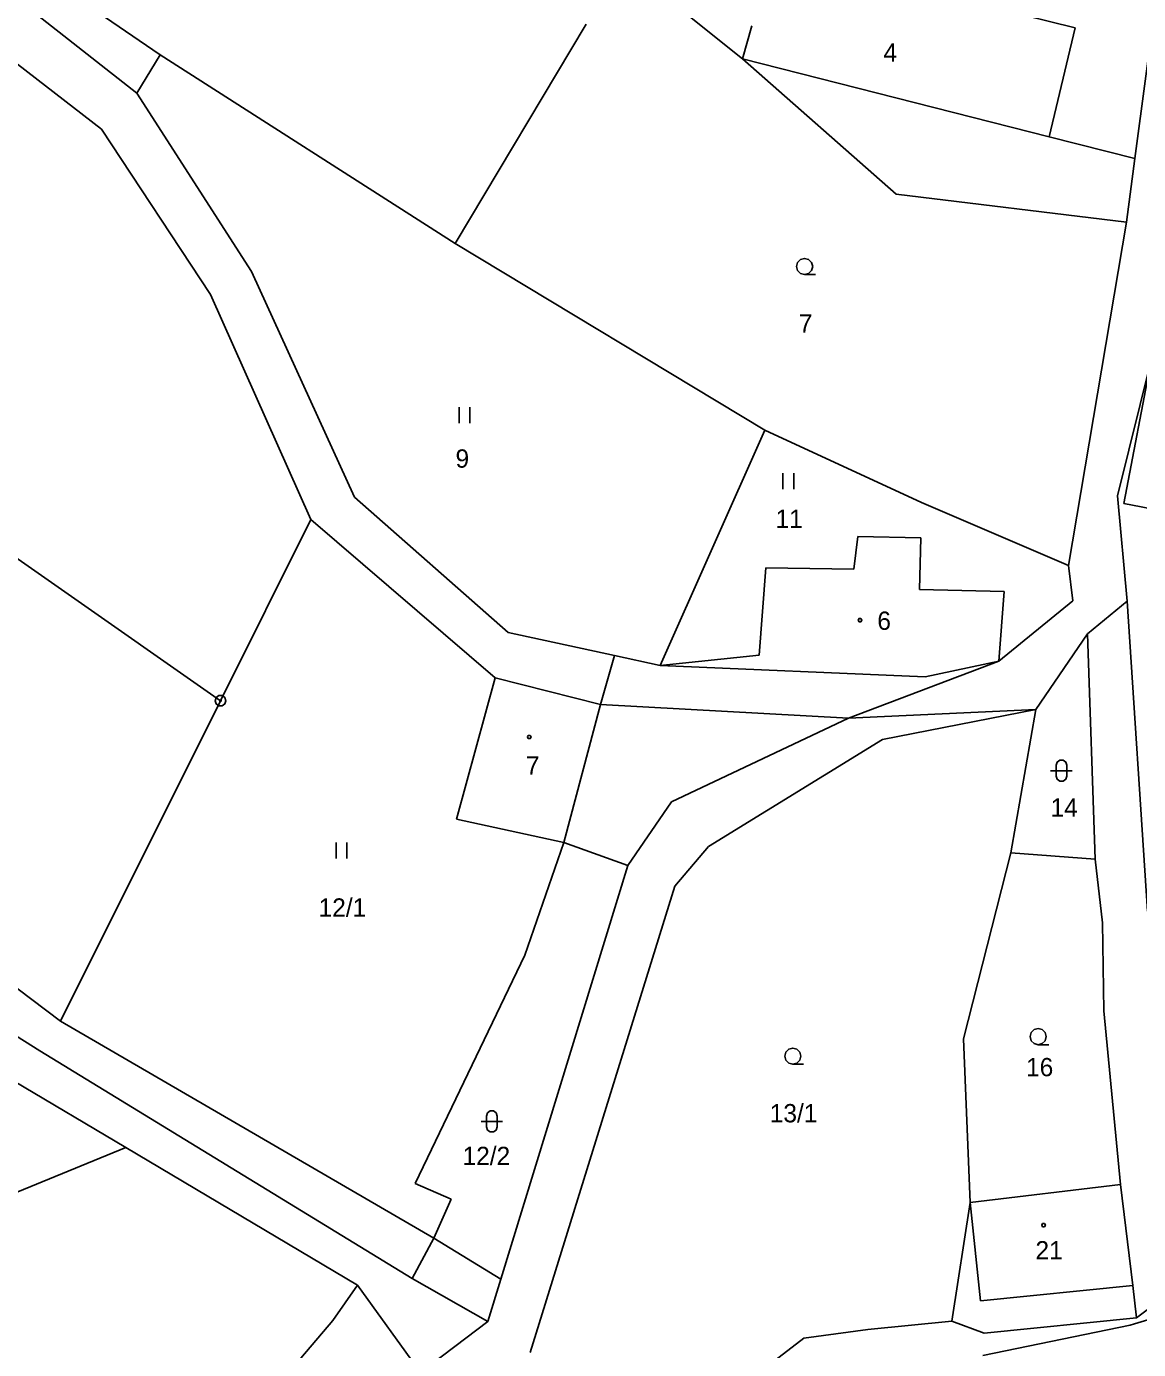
# Model space of a CAD drawing. Extents: x -694465 to -690527, y -983694 to -978978.
# Drawn here: x -691877.7 to -691774.5, y -980910 to -980787.1 of the extents above; entities that cross this region are included whole.
import ezdxf

# ---------------------------------------------------------------- set-up
doc = ezdxf.new("R2010")
doc.units = 0
for name, color, linetype in [('Vrstva 1', 7, 'Continuous'), ('Vrstva 18', 7, 'Continuous'), ('Vrstva 19', 7, 'Continuous'), ('Vrstva 24', 7, 'Continuous'), ('Vrstva 25', 7, 'Continuous')]:
    doc.layers.add(name, color=color, linetype=linetype)

msp = doc.modelspace()

# ---------------------------------------------------------------- linework, layer by layer
at = {"layer": 'Vrstva 1'}
msp.add_line((-691801.41, -980851.34), (-691784.02, -980850.54), dxfattribs=at)
for points in [[(-691865.33, -980789.75), (-691916.68, -980754.66)], [(-691916.68, -980754.66), (-691867.5, -980793.3)], [(-691900.38, -980773.73), (-691870.78, -980796.66)], [(-691822.35, -980781.23), (-691811.27, -980790.13)], [(-691780.38, -980787.24), (-691808.48, -980780.27)], [(-691772.78, -980784.06), (-691774.81, -980799.37)], [(-691825.76, -980786.91), (-691837.93, -980807.27)], [(-691811.27, -980790.13), (-691810.4, -980787.05)], [(-691782.78, -980797.35), (-691780.38, -980787.24)], [(-691867.5, -980793.3), (-691865.33, -980789.75)], [(-691837.93, -980807.27), (-691865.33, -980789.75)], [(-691811.27, -980790.13), (-691796.99, -980802.7)], [(-691782.78, -980797.35), (-691811.27, -980790.13)], [(-691856.85, -980809.86), (-691867.5, -980793.3)], [(-691870.78, -980796.66), (-691860.66, -980812.01)], [(-691774.81, -980799.37), (-691782.78, -980797.35)], [(-691774.81, -980799.37), (-691775.6, -980805.28)], [(-691796.99, -980802.7), (-691775.6, -980805.28)], [(-691775.6, -980805.28), (-691780.99, -980837.17)], [(-691809.19, -980824.59), (-691837.93, -980807.27)], [(-691920.05, -980807.52), (-691859.73, -980849.73)], [(-691847.28, -980830.83), (-691856.85, -980809.86)], [(-691860.66, -980812.01), (-691851.33, -980832.89)], [(-691776.43, -980830.71), (-691773.28, -980817.97)], [(-691773.28, -980817.97), (-691775.86, -980831.41)], [(-691809.19, -980824.59), (-691818.91, -980846.45)], [(-691794.62, -980831.33), (-691809.19, -980824.59)], [(-691833.01, -980843.4), (-691847.28, -980830.83)], [(-691780.99, -980837.17), (-691794.62, -980831.33)], [(-691775.54, -980840.49), (-691776.43, -980830.71)], [(-691775.86, -980831.41), (-691768.29, -980832.87)], [(-691851.33, -980832.89), (-691859.73, -980849.73)], [(-691851.33, -980832.89), (-691834.22, -980847.61)], [(-691800.54, -980834.47), (-691800.93, -980837.5)], [(-691794.69, -980834.61), (-691800.54, -980834.47)], [(-691794.81, -980839.41), (-691794.69, -980834.61)], [(-691809.09, -980837.4), (-691809.72, -980845.5)], [(-691800.93, -980837.5), (-691809.09, -980837.4)], [(-691780.99, -980837.17), (-691780.58, -980840.46)], [(-691786.97, -980839.59), (-691794.81, -980839.41)], [(-691787.44, -980846.06), (-691786.97, -980839.59)], [(-691780.58, -980840.46), (-691787.44, -980846.06)], [(-691775.54, -980840.49), (-691779.21, -980843.53)], [(-691773.65, -980869.27), (-691775.54, -980840.49)], [(-691823.145, -980845.534), (-691833.01, -980843.4)], [(-691779.21, -980843.53), (-691784.02, -980850.54)], [(-691778.5, -980864.44), (-691779.21, -980843.53)], [(-691824.44, -980850.08), (-691823.145, -980845.534)], [(-691818.91, -980846.45), (-691823.145, -980845.534)], [(-691809.72, -980845.5), (-691818.91, -980846.45)], [(-691794.28, -980847.5), (-691818.91, -980846.45)], [(-691787.44, -980846.06), (-691801.41, -980851.34)], [(-691787.44, -980846.06), (-691794.28, -980847.5)], [(-691834.22, -980847.61), (-691837.81, -980860.74)], [(-691834.22, -980847.61), (-691824.44, -980850.08)], [(-691859.73, -980849.73), (-691874.59, -980879.49)], [(-691824.44, -980850.08), (-691827.86, -980862.89)], [(-691824.44, -980850.08), (-691801.41, -980851.34)], [(-691801.41, -980851.34), (-691817.84, -980859.12)], [(-691798.25, -980853.33), (-691784.02, -980850.54)], [(-691784.02, -980850.54), (-691786.33, -980863.85)], [(-691814.42, -980863.28), (-691798.25, -980853.33)], [(-691874.59, -980879.49), (-691905.057, -980856.503)], [(-691817.84, -980859.12), (-691821.9, -980865.03)], [(-691837.81, -980860.74), (-691827.86, -980862.89)], [(-691876.5, -980882.25), (-691908.114, -980862.343)], [(-691827.86, -980862.89), (-691831.46, -980873.37)], [(-691821.9, -980865.03), (-691827.86, -980862.89)], [(-691817.55, -980866.97), (-691814.42, -980863.28)], [(-691833.696, -980903.457), (-691821.9, -980865.03)], [(-691786.33, -980863.85), (-691790.74, -980881.12)], [(-691786.33, -980863.85), (-691778.5, -980864.44)], [(-691778.5, -980864.44), (-691777.84, -980870.37)], [(-691910.264, -980866.45), (-691868.526, -980891.224)], [(-691830.97, -980910.27), (-691817.55, -980866.97)], [(-691777.84, -980870.37), (-691777.71, -980878.54)], [(-691831.46, -980873.37), (-691841.65, -980894.58)], [(-691777.71, -980878.54), (-691776.16, -980894.66)], [(-691839.92, -980899.66), (-691874.59, -980879.49)], [(-691790.74, -980881.12), (-691790.13, -980896.34)], [(-691841.93, -980903.38), (-691876.5, -980882.25)], [(-691914.173, -980909.95), (-691868.526, -980891.224)], [(-691868.526, -980891.224), (-691847, -980904)], [(-691841.65, -980894.58), (-691838.32, -980896.02)], [(-691776.16, -980894.66), (-691790.13, -980896.34)], [(-691776.16, -980894.66), (-691775.02, -980904.05)], [(-691838.32, -980896.02), (-691839.92, -980899.66)], [(-691790.13, -980896.34), (-691791.83, -980907.34)], [(-691789.15, -980905.48), (-691790.13, -980896.34)], [(-691839.92, -980899.66), (-691841.93, -980903.38)], [(-691839.92, -980899.66), (-691833.696, -980903.457)], [(-691847, -980904), (-691849.31, -980907.29)], [(-691841.17, -980912.12), (-691847, -980904)], [(-691841.93, -980903.38), (-691834.9, -980907.38)], [(-691834.9, -980907.38), (-691833.696, -980903.457)], [(-691775.02, -980904.05), (-691789.15, -980905.48)], [(-691775.02, -980904.05), (-691774.66, -980907.03)], [(-691771.43, -980904.61), (-691774.66, -980907.03)], [(-691770.207, -980906.22), (-691774.85, -980907.605)], [(-691849.31, -980907.29), (-691870.502, -980932.244)], [(-691834.9, -980907.38), (-691841.17, -980912.12)], [(-691791.83, -980907.34), (-691799.61, -980908.12)], [(-691788.82, -980908.47), (-691791.83, -980907.34)], [(-691775.27, -980907.73), (-691788.94, -980910.53)], [(-691774.66, -980907.03), (-691788.82, -980908.47)], [(-691774.85, -980907.605), (-691775.27, -980907.73)], [(-691805.56, -980908.94), (-691814.03, -980915.47)], [(-691799.61, -980908.12), (-691805.56, -980908.94)]]:
    msp.add_lwpolyline(points, dxfattribs=at)
at = {"layer": 'Vrstva 24'}
msp.add_lwpolyline([(-691859.576, -980849.254), (-691859.326, -980849.436), (-691859.23, -980849.73), (-691859.326, -980850.024), (-691859.576, -980850.206), (-691859.884, -980850.206), (-691860.134, -980850.024), (-691860.23, -980849.73), (-691860.134, -980849.436), (-691859.884, -980849.254)], close=True, dxfattribs=at)
msp.add_lwpolyline([(-691859.849, -980849.73), (-691859.61, -980849.73)], dxfattribs=at)
at = {"layer": 'Vrstva 25'}
for points in [[(-691805.49, -980810.15), (-691805.865, -980810.049), (-691806.139, -980809.775), (-691806.24, -980809.4), (-691806.139, -980809.025), (-691805.865, -980808.751), (-691805.49, -980808.65), (-691805.115, -980808.751), (-691804.841, -980809.025), (-691804.74, -980809.4), (-691804.841, -980809.775), (-691805.115, -980810.049), (-691805.49, -980810.15), (-691804.49, -980810.151)], [(-691837.58, -980822.46), (-691837.58, -980823.96)], [(-691836.58, -980823.96), (-691836.58, -980822.46)], [(-691807.5, -980828.6), (-691807.5, -980830.1)], [(-691806.5, -980830.1), (-691806.5, -980828.6)], [(-691782.64, -980856.23), (-691780.64, -980856.23)], [(-691849, -980862.89), (-691849, -980864.39)], [(-691848, -980864.39), (-691848, -980862.89)], [(-691783.8, -980881.68), (-691784.175, -980881.579), (-691784.449, -980881.305), (-691784.55, -980880.93), (-691784.449, -980880.555), (-691784.175, -980880.281), (-691783.8, -980880.18), (-691783.425, -980880.281), (-691783.151, -980880.555), (-691783.05, -980880.93), (-691783.151, -980881.305), (-691783.425, -980881.579), (-691783.8, -980881.68), (-691782.8, -980881.681)], [(-691806.59, -980883.49), (-691806.965, -980883.389), (-691807.239, -980883.115), (-691807.34, -980882.74), (-691807.239, -980882.365), (-691806.965, -980882.091), (-691806.59, -980881.99), (-691806.215, -980882.091), (-691805.941, -980882.365), (-691805.84, -980882.74), (-691805.941, -980883.115), (-691806.215, -980883.389), (-691806.59, -980883.49), (-691805.59, -980883.491)], [(-691835.53, -980888.81), (-691833.53, -980888.81)]]:
    msp.add_lwpolyline(points, dxfattribs=at)
for points in [[(-691800.253, -980842.088), (-691800.165, -980842.24), (-691800.253, -980842.392), (-691800.427, -980842.392), (-691800.515, -980842.24), (-691800.427, -980842.088)], [(-691830.973, -980852.948), (-691830.885, -980853.1), (-691830.973, -980853.252), (-691831.147, -980853.252), (-691831.235, -980853.1), (-691831.147, -980852.948)], [(-691782.14, -980855.73), (-691782.045, -980855.436), (-691781.795, -980855.254), (-691781.485, -980855.254), (-691781.235, -980855.436), (-691781.14, -980855.73), (-691781.14, -980856.73), (-691781.235, -980857.024), (-691781.485, -980857.206), (-691781.795, -980857.206), (-691782.045, -980857.024), (-691782.14, -980856.73)], [(-691835.03, -980888.31), (-691834.935, -980888.016), (-691834.685, -980887.834), (-691834.375, -980887.834), (-691834.125, -980888.016), (-691834.03, -980888.31), (-691834.03, -980889.31), (-691834.125, -980889.604), (-691834.375, -980889.786), (-691834.685, -980889.786), (-691834.935, -980889.604), (-691835.03, -980889.31)], [(-691783.213, -980898.288), (-691783.125, -980898.44), (-691783.213, -980898.592), (-691783.387, -980898.592), (-691783.475, -980898.44), (-691783.387, -980898.288)]]:
    msp.add_lwpolyline(points, close=True, dxfattribs=at)

# ---------------------------------------------------------------- texts
at = {"layer": 'Vrstva 18'}
for s, p in [('7', (-691806.025, -980815.55)), ('9', (-691837.906, -980828.09)), ('11', (-691808.189, -980833.68)), ('14', (-691782.647, -980860.5)), ('12/1', (-691850.621, -980869.79)), ('16', (-691784.927, -980884.61)), ('13/1', (-691808.725, -980888.89)), ('12/2', (-691837.253, -980892.86))]:
    msp.add_text(s, height=1.7, dxfattribs=at).set_placement(p)
at = {"layer": 'Vrstva 19'}
for s, p in [('4', (-691798.166, -980790.38)), ('6', (-691798.736, -980843.15)), ('7', (-691831.375, -980856.61)), ('21', (-691784.05, -980901.62))]:
    msp.add_text(s, height=1.7, dxfattribs=at).set_placement(p)

doc.saveas('drawing.dxf')
